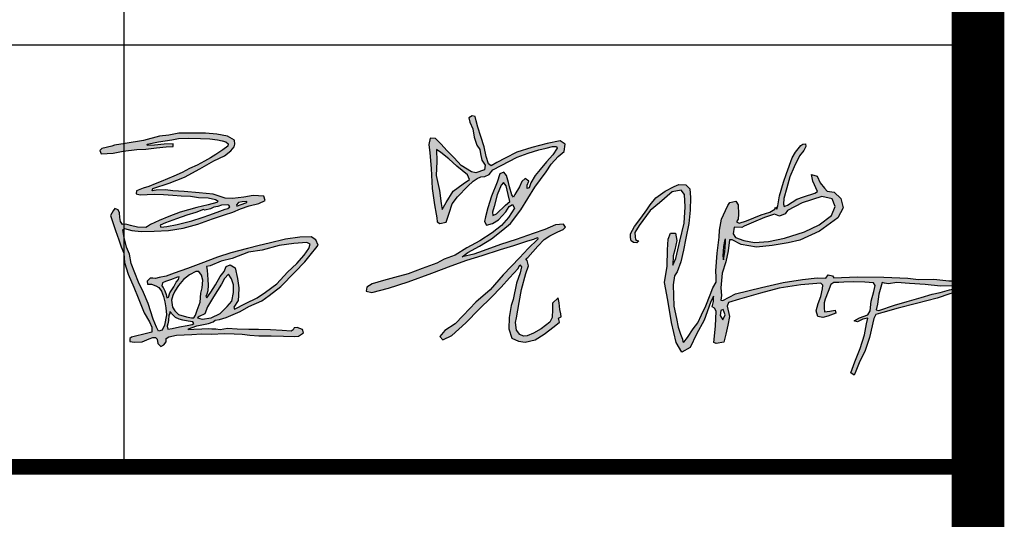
# Model space of a CAD drawing. Extents: x -302077 to 107904, y -9283 to 295706.
# Tile 271 of 297: x 105089 to 106954, y 185409 to 186356. Entities that reach past the tile are written whole.
import ezdxf

# ---------------------------------------------------------------- set-up
doc = ezdxf.new("R2010")
doc.units = 0
doc.header["$LTSCALE"] = 500
doc.header["$MEASUREMENT"] = 0
doc.layers.get('0').update_dxf_attribs({"linetype": 'CONTINUOUS'})
doc.layers.add('PUB_TITLE', color=4, linetype='CONTINUOUS')

# ---------------------------------------------------------------- blocks, each defined once
blk = doc.blocks.new('孟宪瑞')
h = blk.add_hatch(color=3)
h.paths.add_polyline_path([(2326.4, -442.2), (2320.2, -469.1), (2315.8, -505.3), (2317.7, -518.6), (2325.1, -489), (2329.3, -454.7), (2329.1, -442)], flags=16)
h.paths.add_polyline_path([(2392.1, -401.3), (2363.4, -398.6), (2358.8, -423.3), (2367.4, -436.7), (2397.6, -450.3), (2437.4, -459.8), (2489.7, -457.6), (2551.1, -448), (2626.9, -427.9), (2683.3, -404.4), (2730.3, -370.9), (2745.7, -338.7), (2736.1, -308.5), (2697.7, -298.1), (2623.4, -318.4), (2566.2, -344.8), (2557.4, -356.7), (2535.2, -364.4), (2517.9, -356.3), (2479.2, -366.7), (2437.1, -382.4), (2402.2, -395.8)], flags=16)
h.paths.add_polyline_path([(2917.7, -634.2), (2909.6, -631.1), (2903.5, -649.2), (2894.3, -674.8), (2887.6, -711.9), (2882.3, -733.1), (2891.1, -735.5), (2951.7, -719), (2999, -706.7), (3052.7, -695.1), (3094.5, -684.4), (3124.5, -678.9), (3160.6, -671.2), (3197.4, -664.6), (3187.3, -657.4), (3127.3, -655.8), (3070.1, -646.4), (3011.7, -639.5), (2963.4, -633.9), (2932.2, -637.3)], flags=16)
h.paths.add_polyline_path([(2299.4, -708.4), (2296.6, -726.7), (2305.6, -744), (2315, -725.3), (2308.7, -704.7)], flags=16)
h.paths.add_polyline_path([(1991.6, -416.6), (1991.6, -426.7), (1997.9, -431.6), (2003.8, -432.3), (1996.3, -439.6), (1983.9, -438), (1976, -431.1), (1973.3, -418.5), (1974.6, -405.3), (1991.1, -378.5), (2015.2, -348), (2039.6, -317.5), (2053, -299.4), (2076, -274.1), (2111.5, -250.6), (2145.8, -235), (2163.5, -228.6), (2190, -230.9), (2204.4, -246.5), (2205.7, -279.3), (2202.2, -326.7), (2194.6, -377), (2181, -431.4), (2170.6, -475.7), (2158.1, -518.4), (2142.5, -556.4), (2131.9, -570.7), (2125.4, -604), (2124.2, -643.6), (2124.6, -683.6), (2132.5, -730.3), (2136.3, -763.9), (2144, -790.2), (2150.8, -809.1), (2151.2, -819.9), (2155.5, -821), (2169.5, -803.3), (2192.7, -772.8), (2211.1, -750.3), (2226.1, -721.8), (2243.8, -687.9), (2262.5, -647.2), (2273.2, -622), (2286.7, -600.8), (2288.2, -582.8), (2287.6, -558.5), (2295.2, -493), (2306.1, -433.1), (2308.7, -407.5), (2318.4, -365.5), (2334.4, -334.7), (2344.6, -315.5), (2352.2, -304.7), (2374.3, -300.9), (2383.3, -315.5), (2382.3, -349.9), (2379.9, -368.6), (2373.7, -378.2), (2384, -384), (2411.6, -376.9), (2467.5, -357.2), (2499.7, -347.5), (2519.2, -337.1), (2521.8, -330.9), (2527.3, -338.7), (2531.3, -326.2), (2539.1, -289.1), (2556.1, -237.4), (2569.1, -206.2), (2593.6, -148.7), (2606.3, -127.9), (2628.1, -103.9), (2635.5, -99.4), (2646.2, -97.9), (2647.1, -108.4), (2638.3, -123.1), (2621.7, -142.6), (2599.6, -182.9), (2581.7, -218.6), (2567.9, -259.8), (2555.5, -298.8), (2552.5, -320.8), (2555.2, -328.9), (2567.2, -324.7), (2603.4, -304.2), (2629.3, -296.1), (2672.8, -284.9), (2682, -279.1), (2666.5, -239.7), (2663.4, -213.6), (2684.5, -221.4), (2693.5, -246.4), (2708.9, -267.7), (2719.1, -279.5), (2744.7, -284.9), (2768.2, -309), (2775.7, -344.5), (2754, -380.8), (2682.7, -428.5), (2608.3, -458.8), (2563.2, -466.3), (2503.7, -473.5), (2443.6, -476.8), (2387.5, -464.2), (2353.7, -445.7), (2344.4, -444.8), (2337.6, -485.4), (2327.3, -526.4), (2310.8, -569.1), (2303.6, -623.2), (2304.5, -652.8), (2300.7, -669.7), (2309.1, -671), (2357.7, -648.6), (2455.4, -629.6), (2538, -614.4), (2610.5, -606.6), (2665.6, -602.8), (2698.3, -605.1), (2708.3, -593.6), (2723.6, -597.8), (2728.6, -605.1), (2816.8, -605.8), (2916.7, -611.6), (3006.5, -620.1), (3045.6, -626.9), (3103.3, -628), (3159.3, -637.5), (3217, -639.1), (3265.5, -649.3), (3288.3, -656.1), (3283.3, -665.1), (3254.4, -673), (3210.3, -675.3), (3160.9, -685.6), (3111.8, -700.1), (3034.2, -715.7), (2964.2, -731.1), (2906.4, -744), (2880.3, -749.9), (2871.8, -765.3), (2852, -835.9), (2831.4, -887.2), (2811.8, -923), (2795.3, -959.2), (2787.3, -974.1), (2776, -965.4), (2792.1, -924.5), (2815.4, -875.2), (2833.1, -824.8), (2843.5, -784), (2849.2, -763.2), (2829.7, -766.1), (2809.2, -774.5), (2797.7, -770.7), (2817.3, -759.5), (2849.5, -749.7), (2859, -736.1), (2864, -699.6), (2876.2, -663.6), (2881.9, -641.9), (2877, -630.7), (2843.6, -627.6), (2801.7, -623.7), (2765.6, -623.6), (2746.7, -623.6), (2727.6, -623.6), (2715.9, -629.9), (2705.3, -656.4), (2692.5, -684.7), (2687.6, -697.3), (2687.3, -716.7), (2687.9, -731.8), (2707.9, -730.1), (2728.2, -727.2), (2730.5, -738.1), (2699, -748.6), (2680.2, -752.1), (2662.2, -748.4), (2657.3, -725.8), (2665.6, -699.5), (2676.6, -672.9), (2684.6, -645.2), (2686.6, -631.8), (2678.9, -622.7), (2604.3, -626.1), (2521.8, -635.3), (2451.4, -650), (2370.8, -669.4), (2329.3, -680.2), (2323.7, -693.5), (2330.3, -733), (2323.7, -764.8), (2314.4, -798.6), (2305.7, -827.8), (2276, -831.9), (2267.2, -826.8), (2276.5, -765.8), (2281.6, -710.4), (2275.5, -698.7), (2267.8, -693.5), (2273.4, -673.5), (2274.9, -653), (2262.1, -677.1), (2234.9, -741.7), (2203.6, -793), (2178, -842.1), (2146.2, -857.5), (2126.2, -820.6), (2112.4, -744.3), (2102.6, -660.7), (2093.4, -593.6), (2105.6, -533.1), (2109.6, -471.3), (2114.9, -431.8), (2124.6, -409.1), (2142.7, -410.8), (2146.4, -438.2), (2137.1, -472.9), (2130.2, -495.1), (2127.4, -530.3), (2139.9, -505.2), (2158.1, -441.4), (2177.1, -375), (2183.9, -313.8), (2183.4, -266.7), (2172.1, -249.9), (2137.6, -254.9), (2088.7, -294.3), (2051.5, -321.1), (2007.9, -375.9), (1991.2, -400.8)])
h.paths.add_polyline_path([(1262.1, -55.2), (1260.9, -99.9), (1256.6, -152.1), (1265.7, -208.8), (1270.5, -258.6), (1272.4, -281.5), (1289, -255.8), (1317.5, -213.9), (1355.5, -189), (1380.4, -173.6), (1373.7, -155.8), (1335.7, -121.6), (1306.6, -91.9), (1278.1, -67.3)], flags=16)
h.paths.add_polyline_path([(1507.6, -190.4), (1498.1, -200), (1481.2, -236.1), (1467.7, -278.8), (1461.2, -300.3), (1462, -311.9), (1475.5, -306.8), (1510.7, -276.2), (1527.2, -262.7), (1523.1, -236.2), (1516.5, -203.3)], flags=16)
h.paths.add_polyline_path([(1412.2, 61.9), (1401.9, 64.9), (1389.2, 58.6), (1391.6, 41.7), (1401.4, 16.2), (1404.9, -15.2), (1414.2, -45.4), (1424.6, -62.5), (1425.9, -79.4), (1430.1, -103.2), (1441.5, -122.6), (1438, -139.9), (1405.5, -149.7), (1389.7, -144.7), (1352.1, -119.2), (1326.6, -89.5), (1300.1, -60.8), (1279.9, -36.1), (1259.4, -13.8), (1239.5, -11.7), (1234.6, -35), (1235.7, -66.5), (1238.5, -125.9), (1239.1, -201.1), (1245.3, -262.8), (1249.3, -296.9), (1250.7, -311.8), (1252, -326.9), (1261.8, -332.9), (1285.1, -329.6), (1298.2, -296.3), (1311.1, -261.9), (1332.9, -235.9), (1372.3, -198.3), (1394.3, -180.1), (1409.1, -170.7), (1423.4, -165), (1438.9, -165), (1454.9, -157.4), (1469.2, -140.9), (1501.5, -125.7), (1563.1, -98.4), (1604.6, -85.1), (1645.8, -73.5), (1673.1, -68.5), (1696.7, -64.4), (1711.7, -65), (1714.3, -71.6), (1697.3, -95.8), (1672.2, -120.2), (1646.5, -147.9), (1626.7, -169.1), (1609.9, -196.8), (1602.4, -214.8), (1594.8, -217.5), (1596.1, -204), (1602.9, -189.3), (1589.6, -179.8), (1576.1, -189.8), (1566.4, -209.9), (1548.1, -236.9), (1541.8, -247), (1535.7, -237.8), (1528.7, -207.9), (1525.6, -190.7), (1520, -164.6), (1509.7, -151.5), (1494.7, -157.6), (1483.1, -187.7), (1460, -240.1), (1444.3, -282.3), (1433.9, -316.5), (1428.8, -332.9), (1436, -347.8), (1458.6, -342.3), (1482, -329.7), (1510.9, -300.4), (1524.6, -280.9), (1536.8, -274.6), (1544.4, -288.6), (1519.7, -322.7), (1492.1, -351.8), (1456.1, -376.9), (1408.7, -405.5), (1358.8, -429.2), (1313.8, -454), (1271.7, -468), (1242.8, -480.9), (1187.1, -498.6), (1133.7, -516.3), (1081.6, -528.2), (1040.2, -536.8), (997.4, -548.1), (976.8, -559.1), (973.6, -573.5), (994.7, -580.6), (1057.6, -567.1), (1132.7, -545.9), (1222.6, -517.5), (1296.4, -494.2), (1356.1, -475.9), (1414.9, -460), (1484.8, -441.8), (1534.6, -428.7), (1588.1, -413), (1611.5, -407.8), (1624.9, -403.2), (1625.8, -409.3), (1588.5, -441.7), (1554.3, -475.5), (1489.3, -536.1), (1439.1, -590.5), (1383.1, -633.9), (1332.6, -682.8), (1301.7, -712.5), (1261.3, -735.7), (1242.3, -756.9), (1252.7, -770), (1287.3, -755.6), (1341.5, -710.4), (1394.1, -661.7), (1440.4, -619.1), (1480.8, -582.7), (1513.6, -549), (1547.1, -516), (1554.6, -501.7), (1559.6, -510), (1553.3, -532.6), (1538, -570.3), (1523.2, -630.7), (1514.3, -653.2), (1504.8, -697.3), (1502, -739.9), (1510.9, -776.2), (1535.3, -787.9), (1561.1, -792.8), (1598.2, -785.8), (1633.8, -766.2), (1671.4, -739.1), (1692.3, -723.7), (1690.2, -709.4), (1699.9, -704.1), (1698.7, -692.8), (1696.8, -676.2), (1694.3, -652), (1692.3, -632.6), (1670.4, -651.2), (1668.7, -675.1), (1665.7, -704.9), (1656.1, -722.8), (1622.6, -745.5), (1593.3, -761.1), (1569, -770.1), (1555.9, -770.1), (1542.3, -763.7), (1530.3, -747.1), (1527.4, -717.7), (1532, -700.9), (1544.4, -643), (1555.7, -594.7), (1575.2, -535.5), (1586.5, -507), (1582.6, -487), (1577.7, -481.2), (1585.1, -475.7), (1624.6, -434.9), (1649.5, -411.8), (1672.1, -398.2), (1702.4, -385.1), (1722.6, -376.6), (1731.7, -368.8), (1724.8, -357), (1694.2, -357.9), (1653.9, -374.4), (1608.9, -387.3), (1545.1, -406.4), (1485.8, -421.9), (1418.8, -443.2), (1383.2, -454.4), (1339.3, -462.1), (1361.5, -447.2), (1406.4, -424.6), (1452.2, -399.7), (1496.1, -367.6), (1526.1, -344.8), (1567.1, -295.5), (1623.8, -213.5), (1668.6, -157.4), (1688.9, -129.4), (1716.5, -102.9), (1740.2, -84.1), (1744.9, -56.8), (1727.1, -43.4), (1677.3, -51.4), (1619.2, -63.7), (1562.5, -78.6), (1517.8, -99.1), (1486.2, -114.2), (1464.3, -125.9), (1454.6, -118.3), (1447.2, -90.1), (1440.5, -53.4), (1430.6, -14.2), (1420.2, 21.8), (1416.1, 45)])
h.paths.add_polyline_path([(393.4, -451.6), (380, -454.2), (381.2, -467.7), (381.8, -502.7), (382, -524.3), (380, -545.7), (375.4, -557.4), (372, -566.7), (374.9, -571.3), (391.4, -551.2), (409.8, -524.3), (429.2, -494), (444.5, -475.1), (453, -457.1), (468.3, -451.6), (486.3, -463.9), (492.9, -504.3), (496.5, -539.7), (494.2, -568.3), (492, -586.8), (475.3, -611.2), (476.4, -618.4), (519.4, -598.8), (563.7, -580.3), (595.6, -560.3), (640.5, -530.6), (682.4, -489.4), (718.6, -457.9), (747.3, -428), (765.7, -404.4), (771.5, -388.6), (759.6, -380.6), (710.2, -382.2), (655.7, -387.3), (590.8, -401.9), (539.5, -407.3), (476.8, -428.7), (435.8, -436.4)], flags=16)
h.paths.add_polyline_path([(460.5, -486.7), (445.4, -502.4), (432.3, -522.9), (400.5, -568.6), (375.8, -605.7), (365.2, -630.4), (343.2, -639.5), (336.3, -645.1), (354.3, -650.3), (388.4, -647.7), (421.9, -632.8), (450.1, -607.7), (468.7, -587.6), (476.4, -556.6), (477.2, -527.7), (471.2, -503.8)], flags=16)
h.paths.add_polyline_path([(338.6, -471.2), (314.6, -482.5), (291.2, -498.8), (271.1, -520.1), (256.6, -540.8), (248, -556.8), (242.7, -573.9), (244.6, -600.4), (252.8, -614.9), (265.5, -628.8), (295.1, -639.6), (314.4, -644.3), (323.3, -644.2), (329.9, -634), (336.9, -615.3), (349.6, -586.2), (354.1, -553.4), (359.9, -533.1), (363, -504.9), (358.9, -484.9), (350.4, -470.6)], flags=16)
h.paths.add_polyline_path([(233.9, -623.1), (229.7, -629.5), (228, -650.3), (224.9, -661.6), (222, -670.8), (223.9, -682.5), (239.8, -680.5), (267.8, -675.8), (296.6, -672), (315.3, -668.8), (321.9, -665.4), (318.8, -658.4), (301.7, -655.5), (281.9, -650.5), (267.4, -646.1), (254.3, -639.2), (246.8, -631.5), (240.7, -625.3), (239.7, -623.2), (235.8, -617.2), (233.5, -617.3)], flags=16)
h.paths.add_polyline_path([(269, -488.6), (242, -497.3), (223.3, -502.3), (211.2, -507), (208.2, -518.5), (213.3, -524.4), (219.4, -538.3), (223.7, -552), (225.5, -564.4), (231.9, -562.7), (237.7, -546.5), (253.4, -524.1), (263.5, -507.6), (272.2, -497.2), (275.7, -488.2)], flags=16)
h.paths.add_polyline_path([(468, -226.6), (446.4, -226.3), (432.2, -230.8), (416.8, -232.6), (404.2, -238.1), (383.3, -241.6), (377.1, -238.8), (371.7, -242.2), (348.4, -249.5), (315.2, -258.1), (275.4, -269.3), (233.5, -282.5), (213.5, -290.1), (215.4, -298.1), (238.1, -297.2), (277, -290.9), (332.9, -280.1), (371.9, -268.7), (400.4, -260.2), (438.8, -248.1), (459, -241.5), (469.8, -239.7), (477, -233.7), (473.8, -228.1)], flags=16)
h.paths.add_polyline_path([(542.3, -217.2), (524.8, -216.9), (510.3, -219.8), (502.4, -227.3), (503.4, -232.2), (515.9, -228.9), (542, -221)], flags=16)
h.paths.add_polyline_path([(46.2, 13.5), (7.7, 6.9), (0, 0), (3.9, -12.2), (49, -12.2), (87.3, -6.9), (139.3, -2.8), (173.1, -2.8), (213, 0.1), (248.8, 1.9), (275.3, 1.9), (275.3, 12.4), (241.5, 12.4), (206.3, 10.7), (178.8, 10.7), (178.8, 15.7), (220.8, 21.8), (271.1, 27.4), (296.5, 30.7), (334.1, 30.7), (379.9, 27.6), (414.7, 24.7), (442.4, 20), (460, 14.8), (474.1, 10), (482.2, 3), (480.5, -6.7), (461.3, -19.6), (434.2, -34.8), (413.3, -46.5), (389.9, -58.9), (362, -71.9), (333, -83.7), (304.5, -96.4), (272.7, -108.6), (224.7, -127), (200.9, -135), (176.8, -143.7), (155.3, -148.6), (142.9, -153.1), (130.1, -158.1), (128.9, -168.9), (143, -172.8), (196.5, -172.8), (230.4, -175.7), (265.1, -180.8), (296.4, -184.5), (332.2, -187.6), (361.9, -193.3), (398.2, -196.6), (424.6, -204.3), (434.9, -210.2), (429.6, -215.4), (396.8, -222.3), (353.1, -230.7), (289.9, -245.1), (247.4, -260.1), (209.9, -272.4), (177.1, -286.9), (165.7, -293.2), (158.9, -296.8), (127.5, -294.7), (101.9, -286.1), (85, -281.5), (72.5, -281.5), (65.1, -270), (62.9, -255.4), (62.9, -237.4), (57.9, -226), (45.4, -219.6), (39.3, -229), (34.2, -237.6), (28.6, -245.9), (34, -265.2), (44.5, -302.9), (55.9, -338.1), (63.6, -364.8), (72.4, -389.2), (72.4, -424.7), (84.5, -468.3), (103.8, -519.2), (117.3, -559), (137.2, -617), (155.8, -651.7), (163.6, -672.3), (163.6, -690.1), (127.2, -697.9), (106.3, -702.3), (85.5, -705.4), (79.4, -710.7), (79.4, -721.8), (96.5, -724.8), (125.6, -724.8), (152.4, -714.6), (165.3, -711.1), (175.3, -711.1), (181.5, -718.2), (184.2, -734.5), (193.9, -745.9), (206.3, -740.2), (214.8, -728.9), (215.7, -716.3), (225.6, -710.5), (254.4, -706), (312.2, -706), (348.9, -706), (387.9, -708.2), (433.6, -708.2), (471.2, -711.7), (500.8, -714.3), (529.9, -718.3), (563.5, -723.3), (609.7, -725), (655.7, -728.6), (695.4, -732.1), (712, -730.6), (731.6, -719.4), (728.3, -706.2), (708.5, -698.5), (696.9, -698.5), (692.6, -706.4), (685.5, -711.6), (651.3, -706.8), (608.3, -702.2), (563.4, -699.7), (527.2, -696.9), (483.3, -693.6), (447.6, -690.3), (419.8, -694.2), (403.2, -689.9), (388.7, -689.9), (374.6, -688.4), (350.6, -688.4), (320.5, -688.4), (301.3, -688.4), (301.3, -684.2), (333.4, -675.2), (376.7, -668.1), (394.4, -662.3), (402.2, -656.9), (419.1, -655.2), (444.5, -648), (497.9, -628), (531.4, -611.8), (581, -591.8), (609.4, -573.6), (654.9, -541.5), (709.1, -490.3), (748.6, -452.9), (775.3, -423.1), (792.2, -404.2), (802, -393.1), (793.9, -373.3), (777.3, -360.2), (734.2, -360.2), (680.2, -364.9), (618.2, -377.5), (581, -384), (535.8, -392.8), (473.5, -407.1), (422.2, -420.6), (359, -441), (308.1, -458.2), (257, -473.6), (226.6, -482.8), (200.4, -486.7), (185.8, -490.1), (176.3, -487.9), (165.9, -487.9), (154.9, -498.1), (154.9, -510), (169.9, -510), (185.9, -517.2), (196.6, -524.4), (206.5, -538.2), (212.7, -559), (216.8, -579.4), (219.6, -601.6), (220.7, -627.9), (211.5, -666.5), (201.9, -684.6), (188, -688.1), (181.3, -672), (170.5, -641.6), (154.3, -582.7), (138.9, -540.9), (121.3, -500.3), (97.1, -429), (92.7, -394.4), (82.9, -366.7), (76.3, -330.1), (72.1, -301.1), (79, -296.5), (105.5, -305.6), (140.2, -311.4), (189.5, -312.6), (243.7, -312.6), (299, -306.4), (354.1, -293.9), (410.8, -276.1), (455.8, -262.9), (487.2, -254.7), (517.5, -243.8), (549.6, -233.3), (586.5, -226.7), (610.3, -216.7), (606.3, -200.4), (567.1, -195.5), (531.8, -200.1), (488.2, -203.3), (461.6, -200.4), (417, -183.7), (364.6, -175.8), (308.2, -169), (266.9, -164.4), (239.3, -158.6), (204.6, -158.8), (189.4, -159.9), (192.4, -152.3), (254, -134.3), (312, -114.3), (372, -86.5), (425.7, -58.9), (465.6, -41.3), (490.3, -24.5), (503.7, -10), (507.4, 0.5), (505.9, 15.3), (481, 31.9), (440.9, 40.8), (399.3, 46.4), (358.5, 48.9), (299.2, 50.7), (260.9, 44.9), (226.4, 42.7), (164.8, 30.3), (96.3, 22.4), (55.8, 17.4)])
for points in [[(46.2, 13.5), (7.7, 6.9), (0, 0), (3.9, -12.2), (49, -12.2), (87.3, -6.9), (139.3, -2.8), (173.1, -2.8), (213, 0.1), (248.8, 1.9), (275.3, 1.9), (275.3, 12.4), (241.5, 12.4), (206.3, 10.7), (178.8, 10.7), (178.8, 15.7), (220.8, 21.8), (271.1, 27.4), (296.5, 30.7), (334.1, 30.7), (379.9, 27.6), (414.7, 24.7), (442.4, 20), (460, 14.8), (474.1, 10), (482.2, 3), (480.5, -6.7), (461.3, -19.6), (434.2, -34.8), (413.3, -46.5), (389.9, -58.9), (362, -71.9), (333, -83.7), (304.5, -96.4), (272.7, -108.6), (224.7, -127), (200.9, -135), (176.8, -143.7), (155.3, -148.6), (142.9, -153.1), (130.1, -158.1), (128.9, -168.9), (143, -172.8), (196.5, -172.8), (230.4, -175.7), (265.1, -180.8), (296.4, -184.5), (332.2, -187.6), (361.9, -193.3), (398.2, -196.6), (424.6, -204.3), (434.9, -210.2), (429.6, -215.4), (396.8, -222.3), (353.1, -230.7), (289.9, -245.1), (247.4, -260.1), (209.9, -272.4), (177.1, -286.9), (165.7, -293.2), (158.9, -296.8), (127.5, -294.7), (101.9, -286.1), (85, -281.5), (72.5, -281.5), (65.1, -270), (62.9, -255.4), (62.9, -237.4), (57.9, -226), (45.4, -219.6), (39.3, -229), (34.2, -237.6), (28.6, -245.9), (34, -265.2), (44.5, -302.9), (55.9, -338.1), (63.6, -364.8), (72.4, -389.2), (72.4, -424.7), (84.5, -468.3), (103.8, -519.2), (117.3, -559), (137.2, -617), (155.8, -651.7), (163.6, -672.3), (163.6, -690.1), (127.2, -697.9), (106.3, -702.3), (85.5, -705.4), (79.4, -710.7), (79.4, -721.8), (96.5, -724.8), (125.6, -724.8), (152.4, -714.6), (165.3, -711.1), (175.3, -711.1), (181.5, -718.2), (184.2, -734.5), (193.9, -745.9), (206.3, -740.2), (214.8, -728.9), (215.7, -716.3), (225.6, -710.5), (254.4, -706), (312.2, -706), (348.9, -706), (387.9, -708.2), (433.6, -708.2), (471.2, -711.7), (500.8, -714.3), (529.9, -718.3), (563.5, -723.3), (609.7, -725), (655.7, -728.6), (695.4, -732.1), (712, -730.6), (731.6, -719.4), (728.3, -706.2), (708.5, -698.5), (696.9, -698.5), (692.6, -706.4), (685.5, -711.6), (651.3, -706.8), (608.3, -702.2), (563.4, -699.7), (527.2, -696.9), (483.3, -693.6), (447.6, -690.3), (419.8, -694.2), (403.2, -689.9), (388.7, -689.9), (374.6, -688.4), (350.6, -688.4), (320.5, -688.4), (301.3, -688.4), (301.3, -684.2), (333.4, -675.2), (376.7, -668.1), (394.4, -662.3), (402.2, -656.9), (419.1, -655.2), (444.5, -648), (497.9, -628), (531.4, -611.8), (581, -591.8), (609.4, -573.6), (654.9, -541.5), (709.1, -490.3), (748.6, -452.9), (775.3, -423.1), (792.2, -404.2), (802, -393.1), (793.9, -373.3), (777.3, -360.2), (734.2, -360.2), (680.2, -364.9), (618.2, -377.5), (581, -384), (535.8, -392.8), (473.5, -407.1), (422.2, -420.6), (359, -441), (308.1, -458.2), (257, -473.6), (226.6, -482.8), (200.4, -486.7), (185.8, -490.1), (176.3, -487.9), (165.9, -487.9), (154.9, -498.1), (154.9, -510), (169.9, -510), (185.9, -517.2), (196.6, -524.4), (206.5, -538.2), (212.7, -559), (216.8, -579.4), (219.6, -601.6), (220.7, -627.9), (211.5, -666.5), (201.9, -684.6), (188, -688.1), (181.3, -672), (170.5, -641.6), (154.3, -582.7), (138.9, -540.9), (121.3, -500.3), (97.1, -429), (92.7, -394.4), (82.9, -366.7), (76.3, -330.1), (72.1, -301.1), (79, -296.5), (105.5, -305.6), (140.2, -311.4), (189.5, -312.6), (243.7, -312.6), (299, -306.4), (354.1, -293.9), (410.8, -276.1), (455.8, -262.9), (487.2, -254.7), (517.5, -243.8), (549.6, -233.3), (586.5, -226.7), (610.3, -216.7), (606.3, -200.4), (567.1, -195.5), (531.8, -200.1), (488.2, -203.3), (461.6, -200.4), (417, -183.7), (364.6, -175.8), (308.2, -169), (266.9, -164.4), (239.3, -158.6), (204.6, -158.8), (189.4, -159.9), (192.4, -152.3), (254, -134.3), (312, -114.3), (372, -86.5), (425.7, -58.9), (465.6, -41.3), (490.3, -24.5), (503.7, -10), (507.4, 0.5), (505.9, 15.3), (481, 31.9), (440.9, 40.8), (399.3, 46.4), (358.5, 48.9), (299.2, 50.7), (260.9, 44.9), (226.4, 42.7), (164.8, 30.3), (96.3, 22.4), (55.8, 17.4)], [(1412.2, 61.9), (1401.9, 64.9), (1389.2, 58.6), (1391.6, 41.7), (1401.4, 16.2), (1404.9, -15.2), (1414.2, -45.4), (1424.6, -62.5), (1425.9, -79.4), (1430.1, -103.2), (1441.5, -122.6), (1438, -139.9), (1405.5, -149.7), (1389.7, -144.7), (1352.1, -119.2), (1326.6, -89.5), (1300.1, -60.8), (1279.9, -36.1), (1259.4, -13.8), (1239.5, -11.7), (1234.6, -35), (1235.7, -66.5), (1238.5, -125.9), (1239.1, -201.1), (1245.3, -262.8), (1249.3, -296.9), (1250.7, -311.8), (1252, -326.9), (1261.8, -332.9), (1285.1, -329.6), (1298.2, -296.3), (1311.1, -261.9), (1332.9, -235.9), (1372.3, -198.3), (1394.3, -180.1), (1409.1, -170.7), (1423.4, -165), (1438.9, -165), (1454.9, -157.4), (1469.2, -140.9), (1501.5, -125.7), (1563.1, -98.4), (1604.6, -85.1), (1645.8, -73.5), (1673.1, -68.5), (1696.7, -64.4), (1711.7, -65), (1714.3, -71.6), (1697.3, -95.8), (1672.2, -120.2), (1646.5, -147.9), (1626.7, -169.1), (1609.9, -196.8), (1602.4, -214.8), (1594.8, -217.5), (1596.1, -204), (1602.9, -189.3), (1589.6, -179.8), (1576.1, -189.8), (1566.4, -209.9), (1548.1, -236.9), (1541.8, -247), (1535.7, -237.8), (1528.7, -207.9), (1525.6, -190.7), (1520, -164.6), (1509.7, -151.5), (1494.7, -157.6), (1483.1, -187.7), (1460, -240.1), (1444.3, -282.3), (1433.9, -316.5), (1428.8, -332.9), (1436, -347.8), (1458.6, -342.3), (1482, -329.7), (1510.9, -300.4), (1524.6, -280.9), (1536.8, -274.6), (1544.4, -288.6), (1519.7, -322.7), (1492.1, -351.8), (1456.1, -376.9), (1408.7, -405.5), (1358.8, -429.2), (1313.8, -454), (1271.7, -468), (1242.8, -480.9), (1187.1, -498.6), (1133.7, -516.3), (1081.6, -528.2), (1040.2, -536.8), (997.4, -548.1), (976.8, -559.1), (973.6, -573.5), (994.7, -580.6), (1057.6, -567.1), (1132.7, -545.9), (1222.6, -517.5), (1296.4, -494.2), (1356.1, -475.9), (1414.9, -460), (1484.8, -441.8), (1534.6, -428.7), (1588.1, -413), (1611.5, -407.8), (1624.9, -403.2), (1625.8, -409.3), (1588.5, -441.7), (1554.3, -475.5), (1489.3, -536.1), (1439.1, -590.5), (1383.1, -633.9), (1332.6, -682.8), (1301.7, -712.5), (1261.3, -735.7), (1242.3, -756.9), (1252.7, -770), (1287.3, -755.6), (1341.5, -710.4), (1394.1, -661.7), (1440.4, -619.1), (1480.8, -582.7), (1513.6, -549), (1547.1, -516), (1554.6, -501.7), (1559.6, -510), (1553.3, -532.6), (1538, -570.3), (1523.2, -630.7), (1514.3, -653.2), (1504.8, -697.3), (1502, -739.9), (1510.9, -776.2), (1535.3, -787.9), (1561.1, -792.8), (1598.2, -785.8), (1633.8, -766.2), (1671.4, -739.1), (1692.3, -723.7), (1690.2, -709.4), (1699.9, -704.1), (1698.7, -692.8), (1696.8, -676.2), (1694.3, -652), (1692.3, -632.6), (1670.4, -651.2), (1668.7, -675.1), (1665.7, -704.9), (1656.1, -722.8), (1622.6, -745.5), (1593.3, -761.1), (1569, -770.1), (1555.9, -770.1), (1542.3, -763.7), (1530.3, -747.1), (1527.4, -717.7), (1532, -700.9), (1544.4, -643), (1555.7, -594.7), (1575.2, -535.5), (1586.5, -507), (1582.6, -487), (1577.7, -481.2), (1585.1, -475.7), (1624.6, -434.9), (1649.5, -411.8), (1672.1, -398.2), (1702.4, -385.1), (1722.6, -376.6), (1731.7, -368.8), (1724.8, -357), (1694.2, -357.9), (1653.9, -374.4), (1608.9, -387.3), (1545.1, -406.4), (1485.8, -421.9), (1418.8, -443.2), (1383.2, -454.4), (1339.3, -462.1), (1361.5, -447.2), (1406.4, -424.6), (1452.2, -399.7), (1496.1, -367.6), (1526.1, -344.8), (1567.1, -295.5), (1623.8, -213.5), (1668.6, -157.4), (1688.9, -129.4), (1716.5, -102.9), (1740.2, -84.1), (1744.9, -56.8), (1727.1, -43.4), (1677.3, -51.4), (1619.2, -63.7), (1562.5, -78.6), (1517.8, -99.1), (1486.2, -114.2), (1464.3, -125.9), (1454.6, -118.3), (1447.2, -90.1), (1440.5, -53.4), (1430.6, -14.2), (1420.2, 21.8), (1416.1, 45)], [(1262.1, -55.2), (1260.9, -99.9), (1256.6, -152.1), (1265.7, -208.8), (1270.5, -258.6), (1272.4, -281.5), (1289, -255.8), (1317.5, -213.9), (1355.5, -189), (1380.4, -173.6), (1373.7, -155.8), (1335.7, -121.6), (1306.6, -91.9), (1278.1, -67.3)], [(1991.6, -416.6), (1991.6, -426.7), (1997.9, -431.6), (2003.8, -432.3), (1996.3, -439.6), (1983.9, -438), (1976, -431.1), (1973.3, -418.5), (1974.6, -405.3), (1991.1, -378.5), (2015.2, -348), (2039.6, -317.5), (2053, -299.4), (2076, -274.1), (2111.5, -250.6), (2145.8, -235), (2163.5, -228.6), (2190, -230.9), (2204.4, -246.5), (2205.7, -279.3), (2202.2, -326.7), (2194.6, -377), (2181, -431.4), (2170.6, -475.7), (2158.1, -518.4), (2142.5, -556.4), (2131.9, -570.7), (2125.4, -604), (2124.2, -643.6), (2124.6, -683.6), (2132.5, -730.3), (2136.3, -763.9), (2144, -790.2), (2150.8, -809.1), (2151.2, -819.9), (2155.5, -821), (2169.5, -803.3), (2192.7, -772.8), (2211.1, -750.3), (2226.1, -721.8), (2243.8, -687.9), (2262.5, -647.2), (2273.2, -622), (2286.7, -600.8), (2288.2, -582.8), (2287.6, -558.5), (2295.2, -493), (2306.1, -433.1), (2308.7, -407.5), (2318.4, -365.5), (2334.4, -334.7), (2344.6, -315.5), (2352.2, -304.7), (2374.3, -300.9), (2383.3, -315.5), (2382.3, -349.9), (2379.9, -368.6), (2373.7, -378.2), (2384, -384), (2411.6, -376.9), (2467.5, -357.2), (2499.7, -347.5), (2519.2, -337.1), (2521.8, -330.9), (2527.3, -338.7), (2531.3, -326.2), (2539.1, -289.1), (2556.1, -237.4), (2569.1, -206.2), (2593.6, -148.7), (2606.3, -127.9), (2628.1, -103.9), (2635.5, -99.4), (2646.2, -97.9), (2647.1, -108.4), (2638.3, -123.1), (2621.7, -142.6), (2599.6, -182.9), (2581.7, -218.6), (2567.9, -259.8), (2555.5, -298.8), (2552.5, -320.8), (2555.2, -328.9), (2567.2, -324.7), (2603.4, -304.2), (2629.3, -296.1), (2672.8, -284.9), (2682, -279.1), (2666.5, -239.7), (2663.4, -213.6), (2684.5, -221.4), (2693.5, -246.4), (2708.9, -267.7), (2719.1, -279.5), (2744.7, -284.9), (2768.2, -309), (2775.7, -344.5), (2754, -380.8), (2682.7, -428.5), (2608.3, -458.8), (2563.2, -466.3), (2503.7, -473.5), (2443.6, -476.8), (2387.5, -464.2), (2353.7, -445.7), (2344.4, -444.8), (2337.6, -485.4), (2327.3, -526.4), (2310.8, -569.1), (2303.6, -623.2), (2304.5, -652.8), (2300.7, -669.7), (2309.1, -671), (2357.7, -648.6), (2455.4, -629.6), (2538, -614.4), (2610.5, -606.6), (2665.6, -602.8), (2698.3, -605.1), (2708.3, -593.6), (2723.6, -597.8), (2728.6, -605.1), (2816.8, -605.8), (2916.7, -611.6), (3006.5, -620.1), (3045.6, -626.9), (3103.3, -628), (3159.3, -637.5), (3217, -639.1), (3265.5, -649.3), (3288.3, -656.1), (3283.3, -665.1), (3254.4, -673), (3210.3, -675.3), (3160.9, -685.6), (3111.8, -700.1), (3034.2, -715.7), (2964.2, -731.1), (2906.4, -744), (2880.3, -749.9), (2871.8, -765.3), (2852, -835.9), (2831.4, -887.2), (2811.8, -923), (2795.3, -959.2), (2787.3, -974.1), (2776, -965.4), (2792.1, -924.5), (2815.4, -875.2), (2833.1, -824.8), (2843.5, -784), (2849.2, -763.2), (2829.7, -766.1), (2809.2, -774.5), (2797.7, -770.7), (2817.3, -759.5), (2849.5, -749.7), (2859, -736.1), (2864, -699.6), (2876.2, -663.6), (2881.9, -641.9), (2877, -630.7), (2843.6, -627.6), (2801.7, -623.7), (2765.6, -623.6), (2746.7, -623.6), (2727.6, -623.6), (2715.9, -629.9), (2705.3, -656.4), (2692.5, -684.7), (2687.6, -697.3), (2687.3, -716.7), (2687.9, -731.8), (2707.9, -730.1), (2728.2, -727.2), (2730.5, -738.1), (2699, -748.6), (2680.2, -752.1), (2662.2, -748.4), (2657.3, -725.8), (2665.6, -699.5), (2676.6, -672.9), (2684.6, -645.2), (2686.6, -631.8), (2678.9, -622.7), (2604.3, -626.1), (2521.8, -635.3), (2451.4, -650), (2370.8, -669.4), (2329.3, -680.2), (2323.7, -693.5), (2330.3, -733), (2323.7, -764.8), (2314.4, -798.6), (2305.7, -827.8), (2276, -831.9), (2267.2, -826.8), (2276.5, -765.8), (2281.6, -710.4), (2275.5, -698.7), (2267.8, -693.5), (2273.4, -673.5), (2274.9, -653), (2262.1, -677.1), (2234.9, -741.7), (2203.6, -793), (2178, -842.1), (2146.2, -857.5), (2126.2, -820.6), (2112.4, -744.3), (2102.6, -660.7), (2093.4, -593.6), (2105.6, -533.1), (2109.6, -471.3), (2114.9, -431.8), (2124.6, -409.1), (2142.7, -410.8), (2146.4, -438.2), (2137.1, -472.9), (2130.2, -495.1), (2127.4, -530.3), (2139.9, -505.2), (2158.1, -441.4), (2177.1, -375), (2183.9, -313.8), (2183.4, -266.7), (2172.1, -249.9), (2137.6, -254.9), (2088.7, -294.3), (2051.5, -321.1), (2007.9, -375.9), (1991.2, -400.8)], [(542.3, -217.2), (524.8, -216.9), (510.3, -219.8), (502.4, -227.3), (503.4, -232.2), (515.9, -228.9), (542, -221)], [(1507.6, -190.4), (1498.1, -200), (1481.2, -236.1), (1467.7, -278.8), (1461.2, -300.3), (1462, -311.9), (1475.5, -306.8), (1510.7, -276.2), (1527.2, -262.7), (1523.1, -236.2), (1516.5, -203.3)], [(468, -226.6), (446.4, -226.3), (432.2, -230.8), (416.8, -232.6), (404.2, -238.1), (383.3, -241.6), (377.1, -238.8), (371.7, -242.2), (348.4, -249.5), (315.2, -258.1), (275.4, -269.3), (233.5, -282.5), (213.5, -290.1), (215.4, -298.1), (238.1, -297.2), (277, -290.9), (332.9, -280.1), (371.9, -268.7), (400.4, -260.2), (438.8, -248.1), (459, -241.5), (469.8, -239.7), (477, -233.7), (473.8, -228.1)], [(2392.1, -401.3), (2363.4, -398.6), (2358.8, -423.3), (2367.4, -436.7), (2397.6, -450.3), (2437.4, -459.8), (2489.7, -457.6), (2551.1, -448), (2626.9, -427.9), (2683.3, -404.4), (2730.3, -370.9), (2745.7, -338.7), (2736.1, -308.5), (2697.7, -298.1), (2623.4, -318.4), (2566.2, -344.8), (2557.4, -356.7), (2535.2, -364.4), (2517.9, -356.3), (2479.2, -366.7), (2437.1, -382.4), (2402.2, -395.8)], [(393.4, -451.6), (380, -454.2), (381.2, -467.7), (381.8, -502.7), (382, -524.3), (380, -545.7), (375.4, -557.4), (372, -566.7), (374.9, -571.3), (391.4, -551.2), (409.8, -524.3), (429.2, -494), (444.5, -475.1), (453, -457.1), (468.3, -451.6), (486.3, -463.9), (492.9, -504.3), (496.5, -539.7), (494.2, -568.3), (492, -586.8), (475.3, -611.2), (476.4, -618.4), (519.4, -598.8), (563.7, -580.3), (595.6, -560.3), (640.5, -530.6), (682.4, -489.4), (718.6, -457.9), (747.3, -428), (765.7, -404.4), (771.5, -388.6), (759.6, -380.6), (710.2, -382.2), (655.7, -387.3), (590.8, -401.9), (539.5, -407.3), (476.8, -428.7), (435.8, -436.4)], [(2326.4, -442.2), (2320.2, -469.1), (2315.8, -505.3), (2317.7, -518.6), (2325.1, -489), (2329.3, -454.7), (2329.1, -442)], [(338.6, -471.2), (314.6, -482.5), (291.2, -498.8), (271.1, -520.1), (256.6, -540.8), (248, -556.8), (242.7, -573.9), (244.6, -600.4), (252.8, -614.9), (265.5, -628.8), (295.1, -639.6), (314.4, -644.3), (323.3, -644.2), (329.9, -634), (336.9, -615.3), (349.6, -586.2), (354.1, -553.4), (359.9, -533.1), (363, -504.9), (358.9, -484.9), (350.4, -470.6)], [(269, -488.6), (242, -497.3), (223.3, -502.3), (211.2, -507), (208.2, -518.5), (213.3, -524.4), (219.4, -538.3), (223.7, -552), (225.5, -564.4), (231.9, -562.7), (237.7, -546.5), (253.4, -524.1), (263.5, -507.6), (272.2, -497.2), (275.7, -488.2)], [(460.5, -486.7), (445.4, -502.4), (432.3, -522.9), (400.5, -568.6), (375.8, -605.7), (365.2, -630.4), (343.2, -639.5), (336.3, -645.1), (354.3, -650.3), (388.4, -647.7), (421.9, -632.8), (450.1, -607.7), (468.7, -587.6), (476.4, -556.6), (477.2, -527.7), (471.2, -503.8)], [(233.9, -623.1), (229.7, -629.5), (228, -650.3), (224.9, -661.6), (222, -670.8), (223.9, -682.5), (239.8, -680.5), (267.8, -675.8), (296.6, -672), (315.3, -668.8), (321.9, -665.4), (318.8, -658.4), (301.7, -655.5), (281.9, -650.5), (267.4, -646.1), (254.3, -639.2), (246.8, -631.5), (240.7, -625.3), (239.7, -623.2), (235.8, -617.2), (233.5, -617.3)], [(2917.7, -634.2), (2909.6, -631.1), (2903.5, -649.2), (2894.3, -674.8), (2887.6, -711.9), (2882.3, -733.1), (2891.1, -735.5), (2951.7, -719), (2999, -706.7), (3052.7, -695.1), (3094.5, -684.4), (3124.5, -678.9), (3160.6, -671.2), (3197.4, -664.6), (3187.3, -657.4), (3127.3, -655.8), (3070.1, -646.4), (3011.7, -639.5), (2963.4, -633.9), (2932.2, -637.3)], [(2299.4, -708.4), (2296.6, -726.7), (2305.6, -744), (2315, -725.3), (2308.7, -704.7)]]:
    blk.add_lwpolyline(points, close=True)
blk = doc.blocks.new('wrtgtg')
at = {"color": 4}
blk.add_line((7804.3, -4841.2), (7804.3, 52558.8), dxfattribs=at)
at = {"layer": 'PUB_TITLE'}
for p, q in [((7804.3, -4841.2), (7804.3, 52558.8)), ((6186.5, 4748.4), (6186.5, 9558.8)), ((2204.3, 5558.8), (7804.3, 5558.8)), ((2204.3, 4758.8), (7804.3, 4758.8)), ((2204.3, 4758.8), (7804.3, 4758.8))]:
    blk.add_line(p, q, dxfattribs=at)
at = {"layer": 'PUB_TITLE', "const_width": 100}
blk.add_lwpolyline([(-72795.7, -4841.2), (7804.3, -4841.2), (7804.3, 52558.8), (-72795.7, 52558.8)], close=True, dxfattribs=at)
at = {"layer": 'PUB_TITLE', "const_width": 29.7}
blk.add_lwpolyline([(2204.3, 4758.8), (7804.3, 4758.8)], dxfattribs=at)
at = {"xscale": 0.5050378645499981, "yscale": 0.5050378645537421, "zscale": 0.5050378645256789, "rotation": 2.662162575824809}
blk.add_blockref('孟宪瑞', (6140.5, 5358.5), dxfattribs=at)

msp = doc.modelspace()

# ---------------------------------------------------------------- block references
msp.add_blockref('wrtgtg', (99100.057, 180749.881))

doc.saveas('drawing.dxf')
